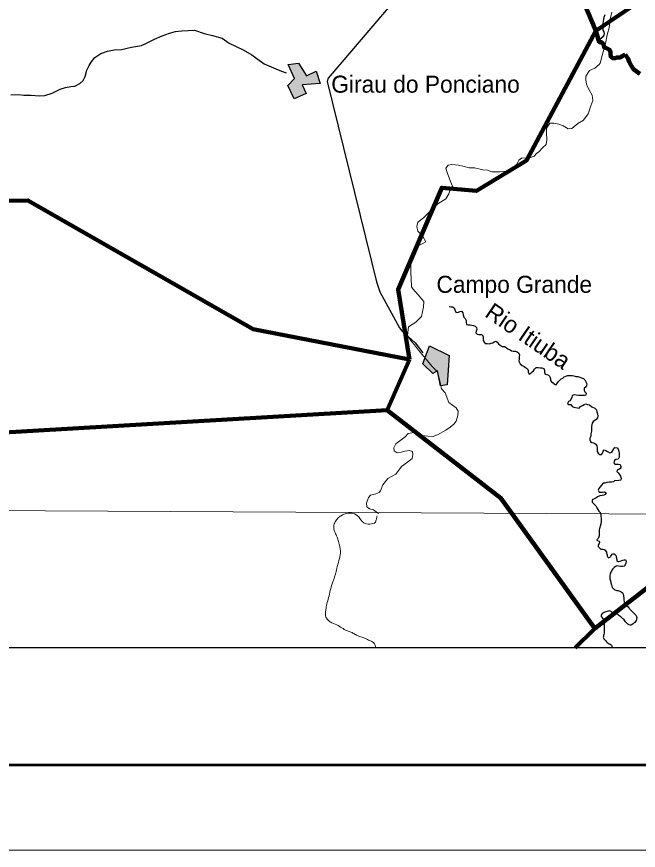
# Model space of a CAD drawing. Extents: x 553962 to 842807, y 8883888 to 9032388.
# Drawn here: x 729831 to 748090, y 8883888 to 8908376 of the extents above; entities that cross this region are included whole.
import ezdxf
from ezdxf.enums import TextEntityAlignment as Align

# ---------------------------------------------------------------- set-up
doc = ezdxf.new("R2010")
doc.units = 0
doc.header["$LTSCALE"] = 200
for name, color, linetype, lineweight in [('1', 7, 'Continuous', 13), ('12', 7, 'Continuous', 25), ('14', 7, 'Continuous', 13), ('21', 7, 'Continuous', 25), ('24', 7, 'Continuous', 25), ('3', 7, 'Continuous', 13), ('9', 7, 'Continuous', 90)]:
    doc.layers.add(name, color=color, linetype=linetype, lineweight=lineweight)
doc.layers.add('41', color=7, linetype='Continuous')
doc.layers.add('49', color=7, linetype='Continuous')

msp = doc.modelspace()

# ---------------------------------------------------------------- hatches: boundary and pattern name
at = {"layer": '21'}
for points in [[(737801.5, 8906970.9), (738106.6, 8907012.5), (738347.6, 8906633.5), (738630.7, 8906778.2), (738745.6, 8906416), (738212.5, 8906368.9), (738331.1, 8906121.9), (737984.3, 8905966.4), (737794.3, 8906356.6), (737990.6, 8906555.2)], [(741953.3, 8898708.5), (742539, 8898421), (742473.5, 8897565.2), (742282.6, 8897532.8), (742195.4, 8897971), (742053.9, 8897898.6), (741759, 8898176.9)]]:
    msp.add_hatch(color=256, dxfattribs=at).paths.add_polyline_path(points)

# ---------------------------------------------------------------- linework, layer by layer
at = {"layer": '1'}
msp.add_lwpolyline([(564751.7, 8894587.5), (664411.9, 8894209.9), (791388.5, 8893536.2)], dxfattribs=at)
at = {"layer": '12'}
for points in [[(746519.8, 8913147), (744583.5, 8912890.8), (744456, 8912865.6), (744221.3, 8912764.1), (744164.9, 8912662.3), (738981.9, 8906574.2), (738945.9, 8906472.4), (740401.6, 8900591.2), (740457, 8900407.7), (740497.3, 8900290.4), (741074.2, 8899240), (741140.1, 8899143.1), (741531, 8898790.9), (741761.4, 8898500.5)], [(732698.6, 8907406), (732912.6, 8907415.8), (733208.3, 8907476.3), (733493.7, 8907526.8), (733646.8, 8907597.8), (733881.6, 8907714.5), (734106.1, 8907810.9), (734320.4, 8907892), (734498.8, 8907937.5), (734677.2, 8907962.7), (734865.7, 8907967.4), (735054.3, 8907977.3), (735334.1, 8907885.1), (735578.4, 8907823.5), (735863.4, 8907741.4), (736076.8, 8907598.4), (736483.7, 8907404.1), (736742.9, 8907255.9), (737103.6, 8906990.3), (737439.3, 8906842), (737612.3, 8906775.4), (737750.2, 8906727.3)], [(729657.5, 8906082), (729896.9, 8906091.7), (730039.5, 8906071.1), (730253.5, 8906065.6), (730497.9, 8906055), (730661, 8906064.9), (730870.1, 8906130.7), (731110, 8906247.4), (731263, 8906293), (731426.1, 8906328.3), (731543.3, 8906338.3), (731686.2, 8906409.4), (731788.5, 8906500.9), (731839.8, 8906623.1), (731891.5, 8906806.3), (731958.2, 8906938.7), (732014.6, 8907040.4), (732122.1, 8907172.7), (732300.8, 8907289.5), (732499.7, 8907365.6), (732698.6, 8907406)]]:
    msp.add_lwpolyline(points, dxfattribs=at)
at = {"layer": '14'}
for points in [[(745102.2, 8904352.2), (745168.7, 8904403), (745276.1, 8904525), (745383.4, 8904616.5), (745404.3, 8904754), (745394.9, 8904962.9), (745395.4, 8905100.4), (745492.7, 8905242.9), (745609.9, 8905247.8), (745752.4, 8905222.1), (745884.7, 8905170.9), (746032.1, 8905078.9), (746139.1, 8905094), (746317.9, 8905236.3), (746481.3, 8905337.9), (746614.5, 8905526.1), (746696.8, 8905755.2), (746753.5, 8905918.1), (746733.6, 8906065.9), (746647.6, 8906229), (746602.1, 8906315.7), (746566.7, 8906392.2), (746546.8, 8906524.7), (746547.2, 8906631.7), (746659.9, 8906799.6), (746807.9, 8906865.5), (746935.6, 8906967.2), (746966.4, 8907012.9), (747033.6, 8907277.7), (747121.3, 8907588.3), (747173.2, 8907837.8), (747230, 8908046.6), (747266.6, 8908301.2), (747313.2, 8908504.9)], [(741412.4, 8901164.9), (741428.6, 8901404.3), (741541.4, 8901602.8), (741720, 8901694.2), (741852.7, 8901760.1), (741756.5, 8901923.3), (741614.4, 8902071.3), (741584.3, 8902208.9), (741610.3, 8902336.2), (741778.9, 8902463.3), (742049.9, 8902742.9), (742198.1, 8902875.1), (742433, 8903027.5), (742520.2, 8903170), (742566.4, 8903287.1), (742633.1, 8903393.9), (742572.5, 8903536.7), (742471.5, 8903801.7), (742436.3, 8903924.1), (742508, 8904010.5), (742615, 8904030.7), (742803.5, 8904015.1), (742976.5, 8903974), (743119, 8903933), (743276.9, 8903932.7), (743526.4, 8903881.3), (743658.8, 8903865.8), (743785.9, 8903814.6), (744035.5, 8903814.1), (744208.8, 8903839.3), (744407.8, 8903920.4), (744525.4, 8904042.5), (744576.8, 8904159.5), (744658.5, 8904215.4), (744892.9, 8904230.3), (745030.6, 8904275.9), (745102.2, 8904352.2)], [(740463, 8893777.9), (740392, 8893831.3), (740315.8, 8893892.6), (740193.7, 8893918.3), (740112.4, 8893979.6), (740107.7, 8894081.4), (740164.3, 8894249.4), (740225.7, 8894315.6), (740378.7, 8894361.1), (740480.7, 8894401.7), (740516.6, 8894447.5), (740588.5, 8894620.5), (740731.8, 8894808.8), (740966.7, 8894940.8), (741130.5, 8895164.6), (741309.3, 8895291.6), (741447.2, 8895398.4), (741468, 8895515.5), (741453.1, 8895602.1), (741371.7, 8895632.8), (741234.1, 8895612.7), (741132.1, 8895587.4), (741009.7, 8895567.3), (740918.2, 8895623.5), (740908.4, 8895710.1), (740969.9, 8895827.1), (741245.8, 8896030.4), (741332.7, 8896127), (741501, 8896162.4), (741587.4, 8896116.4), (741658.7, 8896111.1), (741765.6, 8896075.3), (741908.1, 8896049.6), (742030.3, 8896034.1), (742188.4, 8896089.8), (742438.6, 8896232), (742566.2, 8896313.2), (742668.5, 8896409.8), (742740.1, 8896496.3), (742791.7, 8896659.2), (742802.3, 8896786.6), (742741.6, 8896883.4), (742523.1, 8897046.9), (742417.1, 8897322.1), (742310.6, 8897439.5), (742250.5, 8897714.7), (742190.2, 8897938.9), (742027.8, 8898112.4), (741855.3, 8898316.5), (741733.6, 8898464.5), (741637.2, 8898581.8), (741520.6, 8898734.9), (741424.2, 8898831.8), (741312.8, 8899015.4), (741344.3, 8899265), (741558.7, 8899402.1), (741717.3, 8899569.9), (741784.5, 8899839.8), (741790.2, 8900007.9), (741627.9, 8900201.8), (741470.7, 8900385.4), (741425, 8900441.6), (741415.7, 8900681), (741411.2, 8900849.1), (741412.4, 8901164.9)]]:
    msp.add_lwpolyline(points, dxfattribs=at)
msp.add_spline([(740417.8, 8893718), (740395, 8893617.9), (740366.3, 8893527), (740201.3, 8893471.8), (740024.2, 8893508.9), (739877.2, 8893682.8), (739707.5, 8893786.1), (739358.5, 8893717.2), (739264.2, 8893644.1), (739189.2, 8893539.6), (739143.8, 8893408.5), (739155.2, 8893295.7), (739216.5, 8893150.5), (739263.3, 8893031.3), (739303.8, 8892876.6), (739340.8, 8892619.9), (739297.6, 8892401.9), (739233.3, 8892164.3), (739191.8, 8891997.3), (739163, 8891901.3), (739128.9, 8891800.4), (739054.6, 8891568.2), (739006.8, 8891365.7), (738954.1, 8891168.5), (738917.5, 8890996.2), (738902.9, 8890869.1), (738913.8, 8890741), (738932.9, 8890704.5), (739041.4, 8890598.4), (739232.1, 8890509.7), (739532.1, 8890340.4), (739683, 8890283.8), (739782.9, 8890223.9), (739838, 8890196.4), (740094.7, 8890100.1), (740245.1, 8890028.2), (740325, 8889979.3), (740376.2, 8889839.6), (740376.7, 8889836.8)], degree=3, dxfattribs=at)
at = {"layer": '21'}
for points in [[(737801.5, 8906970.9), (738106.6, 8907012.5), (738347.6, 8906633.5), (738630.7, 8906778.2), (738745.6, 8906416), (738212.5, 8906368.9), (738331.1, 8906121.9), (737984.3, 8905966.4), (737794.3, 8906356.6), (737990.6, 8906555.2)], [(741953.3, 8898708.5), (742539, 8898421), (742473.5, 8897565.2), (742282.6, 8897532.8), (742195.4, 8897971), (742053.9, 8897898.6), (741759, 8898176.9)]]:
    msp.add_lwpolyline(points, close=True, dxfattribs=at)
at = {"layer": '24'}
for points in [[(747110.1, 8908431.2), (747073.9, 8908350), (747068.5, 8908299.1), (747052.8, 8908238.1), (747052.4, 8908177), (747051.8, 8908095.5), (747051.4, 8908034.4), (747051, 8907983.5), (747076.1, 8907932.4), (747091, 8907881.4), (747075.4, 8907830.6), (747029.2, 8907764.6), (746947.3, 8907698.9), (746906.4, 8907668.6), (746941.8, 8907627.7), (747002.8, 8907627.3), (747048.3, 8907591.4), (747078.4, 8907530.1), (747083.1, 8907479.1), (747133.8, 8907458.4), (747194.7, 8907432.6), (747245.3, 8907401.8), (747275.4, 8907335.4), (747274.8, 8907248.8), (747294.7, 8907182.5), (747345.4, 8907156.7), (747406.4, 8907161.4), (747457.4, 8907176.4), (747513.3, 8907176), (747569.3, 8907180.8), (747620.4, 8907211), (747661.3, 8907241.3), (747707.2, 8907261.4)], [(747707.2, 8907261.4), (747727.8, 8907234.4), (747794.5, 8907132.9), (747825.5, 8907051.5), (747877, 8906939.6), (747943.7, 8906833), (748030.5, 8906772.3), (748134.8, 8906696)], [(742537.4, 8899861.4), (742586, 8899849), (742636.8, 8899848.6), (742682.4, 8899822.9), (742702.3, 8899761.6), (742732.4, 8899695.2), (742793.4, 8899689.7), (742844.5, 8899719.9), (742900.5, 8899729.8), (742935.7, 8899678.6), (742945.5, 8899617.4), (742960.3, 8899551.1), (743005.8, 8899510.1), (743035.9, 8899453.8), (743035.5, 8899392.7), (743045.2, 8899331.5), (743096, 8899321), (743146.9, 8899320.7), (743197.7, 8899315.3), (743248.5, 8899304.8), (743294.1, 8899284.1), (743334.5, 8899243.1), (743344.3, 8899187), (743323.6, 8899136.2), (743318.2, 8899085.3), (743358.7, 8899054.4), (743409.4, 8899038.8), (743470.5, 8899038.4), (743516.1, 8899017.8), (743536.1, 8898971.8), (743535.8, 8898920.9), (743535.4, 8898864.8), (743560.5, 8898813.8), (743595.8, 8898777.9), (743646.7, 8898772.4), (743707.7, 8898767), (743763.7, 8898781.9), (743814.7, 8898796.8), (743855.6, 8898827.1), (743906.5, 8898842.1), (743947, 8898811.3), (743982.3, 8898770.3), (744032.9, 8898724.1), (744093.6, 8898683), (744159.7, 8898682.6), (744210.5, 8898661.9), (744261, 8898620.8), (744321.8, 8898584.7), (744367.5, 8898564.1), (744418.2, 8898548.5), (744474.2, 8898548.1), (744530, 8898527.4), (744580.6, 8898491.4), (744595.5, 8898440.3), (744595.1, 8898379.2), (744589.6, 8898318.1), (744584, 8898251.9), (744619.1, 8898180.4), (744679.8, 8898129.1), (744735.6, 8898103.3), (744776.1, 8898072.4), (744831.7, 8898031.3), (744851.8, 8897985.3), (744851.4, 8897929.3), (744881.5, 8897873.1), (744932.6, 8897903.3), (744968.4, 8897938.8), (745009.3, 8897974.2), (745040.2, 8898024.9), (745086.3, 8898070.4), (745147.3, 8898070.1), (745203.2, 8898064.6), (745259.2, 8898064.2), (745315, 8898043.5), (745329.9, 8897992.5), (745329.5, 8897931.3), (745354.5, 8897870.1), (745405.3, 8897869.7), (745456, 8897843.9), (745486.3, 8897803), (745506.2, 8897741.7), (745510.9, 8897690.8), (745541.2, 8897649.8), (745586.8, 8897624.1), (745622.1, 8897583.1), (745677.9, 8897562.4), (745713.9, 8897618.2), (745744.7, 8897663.8), (745785.6, 8897699.2), (745821.5, 8897734.6), (745872.5, 8897759.8), (745913.5, 8897795.2), (745964.5, 8897820.3), (746020.5, 8897835.2), (746076.5, 8897834.9), (746142.6, 8897834.4), (746193.4, 8897829), (746254.3, 8897808.3), (746315.3, 8897807.9), (746371.1, 8897782), (746421.9, 8897766.4)], [(746421.9, 8897766.4), (746477.7, 8897750.8), (746523.2, 8897709.8), (746553.3, 8897648.4), (746573.3, 8897592.3), (746567.8, 8897536.3), (746537, 8897495.7), (746501.2, 8897460.3), (746495.7, 8897409.4), (746520.8, 8897353.2), (746556.1, 8897312.2), (746549.6, 8897261.7), (746504.8, 8897246.3), (746443.7, 8897246.7), (746387.8, 8897247.1), (746336.9, 8897247.4), (746265.8, 8897258.1), (746209.9, 8897263.5), (746148.8, 8897248.6), (746133.1, 8897192.7), (746112.4, 8897141.9), (746091.8, 8897096.2), (746035.7, 8897076.2), (746009.8, 8897015.2), (746050.3, 8896979.3), (746106.2, 8896978.9), (746146.5, 8896927.7), (746197.2, 8896901.9), (746248, 8896891.4), (746298.8, 8896880.9), (746349.7, 8896880.6), (746390.6, 8896921.1), (746451.9, 8896956.3), (746497.9, 8896981.5), (746548.9, 8897006.6), (746599.6, 8896985.9), (746655.5, 8896970.3), (746726.3, 8896918.9), (746812.5, 8896872.5), (746857.9, 8896831.5), (746867.7, 8896770.3), (746892.7, 8896714.1), (746897.4, 8896647.8), (746891.9, 8896596.9), (746856, 8896546.2), (746815.1, 8896510.8), (746764, 8896480.6), (746738.2, 8896434.9), (746722.6, 8896384.1), (746717.2, 8896333.2), (746716.7, 8896261.9), (746711.2, 8896200.8), (746695.4, 8896119.4), (746695, 8896058.2), (746669.1, 8895997.3), (746663.6, 8895941.3), (746688.8, 8895895.3), (746729.2, 8895864.4), (746785.1, 8895853.9), (746845.9, 8895817.9), (746871, 8895771.9), (746880.8, 8895710.7), (746880.3, 8895649.5), (746885.1, 8895598.6), (746915.3, 8895557.6), (746955.7, 8895511.5), (747011.6, 8895511.2), (747037.4, 8895556.8), (747058.1, 8895612.8), (747088.9, 8895653.3), (747134.5, 8895632.6), (747185.2, 8895601.7), (747251.1, 8895565.7), (747312.2, 8895585.7), (747343.1, 8895631.3), (747373.9, 8895676.9), (747404.7, 8895717.5), (747465.7, 8895712), (747495.9, 8895671.1), (747515.9, 8895614.9), (747530.6, 8895538.4), (747530.2, 8895487.5), (747529.9, 8895436.5), (747493.9, 8895380.7), (747432.8, 8895370.9), (747391.9, 8895335.5), (747371.1, 8895274.5), (747401.3, 8895233.6), (747452.2, 8895228.2), (747503, 8895227.8), (747553.9, 8895222.4), (747573.8, 8895166.3), (747578.6, 8895115.3), (747537.7, 8895085), (747481.5, 8895059.9), (747460.9, 8895014.2), (747496.2, 8894978.3), (747541.7, 8894932.2), (747566.7, 8894876), (747586.7, 8894819.8), (747576.1, 8894763.8)], [(747576.1, 8894763.8), (747515, 8894748.9), (747453.9, 8894739.2), (747398, 8894749.7), (747357.1, 8894714.3), (747306.2, 8894704.4), (747234.9, 8894699.8), (747168.8, 8894695.1), (747107.6, 8894675.2), (747056.7, 8894670.4), (747005.5, 8894614.7), (746969.5, 8894569.1), (746928.5, 8894518.4), (746907.8, 8894462.5), (746937.9, 8894411.4), (746988.8, 8894411), (747039.7, 8894410.7), (747095.6, 8894415.4), (747141.2, 8894389.7), (747120.6, 8894344), (747074.7, 8894323.9), (747023.7, 8894314), (746962.6, 8894304.2), (746891.2, 8894274.1), (746840.1, 8894233.7), (746794.2, 8894213.6), (746738, 8894183.4), (746732.5, 8894117.2), (746793.1, 8894055.7), (746838.5, 8894004.5), (746868.6, 8893948.3), (746903.9, 8893897.1), (746934.1, 8893846), (746974.5, 8893805), (746979.5, 8893799.8)]]:
    msp.add_lwpolyline(points, dxfattribs=at)
msp.add_spline([(746979.5, 8893799.8), (746986.5, 8893472.8), (746946.2, 8893341.5), (746940.6, 8893178.3), (746921.6, 8893071.8), (746873.1, 8892996.9), (746953.2, 8892953.1), (746908.6, 8892842.4), (746932.2, 8892790.5), (746966.7, 8892753.5), (747117.8, 8892702), (747151.5, 8892644.6), (747178.3, 8892536.3), (747217.1, 8892478.7), (747258.7, 8892502.7), (747285.1, 8892527.3), (747322.8, 8892587.2), (747384.3, 8892595.2), (747442.4, 8892506.2), (747459.4, 8892408.6), (747468.7, 8892382.7), (747601.9, 8892403.3), (747719.4, 8892409.2), (747672.7, 8892237.3), (747458.7, 8892240.1), (747316.6, 8892112.5), (747261.6, 8891997.1), (747248.6, 8891915.8), (747270.3, 8891807.8), (747301.9, 8891689.2), (747324.6, 8891606.6), (747398.8, 8891542.6), (747519.9, 8891507.5), (747634.7, 8891436.9), (747660.9, 8891308.3), (747729.8, 8891091.3), (747764.6, 8891064.5), (747813.7, 8891011.6), (747877.2, 8890932.7), (748043.5, 8890727.4), (748025.2, 8890641.2), (747934.9, 8890537.3), (747847, 8890499.7), (747718, 8890601.5), (747520.5, 8890787.5), (747410.2, 8890842.6), (747379.7, 8890843.7), (747314.9, 8890886.9), (747203.8, 8890916.5), (747131.6, 8890893.7), (747085.1, 8890874.9), (747079.8, 8890870), (747064.4, 8890865.5), (747033, 8890841.1), (747000.5, 8890786.1), (747052.8, 8890677), (747089.2, 8890553.1), (747088.7, 8890389.7), (747077.9, 8890226.6), (747064.2, 8890125), (747137.8, 8890040.6), (747176.7, 8889988.1), (747236.8, 8889955.3), (747316.1, 8889891.1), (747301, 8889836.8)], degree=3, dxfattribs=at)
at = {"layer": '3'}
msp.add_lwpolyline([(842807.3, 9032387.8), (842807.3, 8883887.8), (553961.7, 8883887.8), (553961.7, 9032387.8)], close=True, dxfattribs=at)
at = {"layer": '3', "lineweight": 53}
msp.add_lwpolyline([(840307.3, 9029887.8), (840307.3, 8886387.8), (560211.7, 8886387.8), (560211.7, 9029887.8)], close=True, dxfattribs=at)
at = {"layer": '3', "lineweight": 25}
msp.add_lwpolyline([(563033.9, 9026438.8), (793061.1, 9026438.8), (793495.6, 8889836.8), (563468.3, 8889836.8)], close=True, dxfattribs=at)
at = {"layer": '9'}
for p, q in [((746844.1, 8907956.8), (741055, 8921600.7)), ((746844.1, 8907956.8), (755858.8, 8914075.8)), ((742318.1, 8903350.9), (743333.5, 8903255.5)), ((742318.1, 8903350.9), (743333.5, 8903255.5)), ((741371.9, 8898310.2), (736775.3, 8899194.4)), ((746801.1, 8890392.2), (746237.5, 8889836.8)), ((746801.1, 8890392.2), (746237.5, 8889836.8))]:
    msp.add_line(p, q, dxfattribs=at)
for points in [[(741371.9, 8898310.2), (736775.3, 8899194.4), (730163.4, 8902976.8), (725291.2, 8902898), (725401.2, 8914588.3), (719613.1, 8922670.1)], [(741371.9, 8898310.2), (741034.6, 8900357.7), (742318.1, 8903350.9), (743333.5, 8903255.5), (744802.2, 8904149.6), (746844.1, 8907956.8)], [(746844.1, 8907956.8), (746941.8, 8907627.7), (747002.8, 8907627.3), (747048.3, 8907591.4), (747078.4, 8907530.1), (747083.1, 8907479.1), (747133.8, 8907458.4), (747194.7, 8907432.6), (747245.3, 8907401.8), (747275.4, 8907335.4), (747274.8, 8907248.8), (747294.7, 8907182.5), (747345.4, 8907156.7), (747406.4, 8907161.4), (747457.4, 8907176.4), (747513.3, 8907176), (747569.3, 8907180.8), (747620.4, 8907211), (747661.3, 8907241.3), (747707.2, 8907261.4)], [(746844.1, 8907956.8), (746941.8, 8907627.7), (747002.8, 8907627.3), (747048.3, 8907591.4), (747078.4, 8907530.1), (747083.1, 8907479.1), (747133.8, 8907458.4), (747194.7, 8907432.6), (747245.3, 8907401.8), (747275.4, 8907335.4), (747274.8, 8907248.8), (747294.7, 8907182.5), (747345.4, 8907156.7), (747406.4, 8907161.4), (747457.4, 8907176.4), (747513.3, 8907176), (747569.3, 8907180.8), (747620.4, 8907211), (747661.3, 8907241.3), (747707.2, 8907261.4)], [(747707.2, 8907261.4), (747727.8, 8907234.4), (747794.5, 8907132.9), (747825.5, 8907051.5), (747877, 8906939.6), (747943.7, 8906833), (748030.5, 8906772.3), (748134.8, 8906696)], [(747707.2, 8907261.4), (747727.8, 8907234.4), (747794.5, 8907132.9), (747825.5, 8907051.5), (747877, 8906939.6), (747943.7, 8906833), (748030.5, 8906772.3), (748134.8, 8906696)], [(746808.9, 8890399.8), (752241.5, 8894614.2), (753009.4, 8895516.7), (754051.4, 8895909.3), (754534, 8896055.4), (755222.3, 8896553.7), (755686.3, 8897459.8), (755895.2, 8898166.4), (755953.2, 8899001.4), (756092.4, 8900844.6)], [(746808.9, 8890399.8), (752241.5, 8894614.2), (753009.4, 8895516.7), (754051.4, 8895909.3), (754534, 8896055.4), (755222.3, 8896553.7), (755686.3, 8897459.8), (755895.2, 8898166.4), (755953.2, 8899001.4), (756092.4, 8900844.6)], [(724638.9, 8891123.6), (729122.2, 8896139.1), (740717.5, 8896813.6), (741371.9, 8898310.2)], [(740717.5, 8896813.6), (744056.4, 8894231.8), (746808.9, 8890399.8), (746801.2, 8890392.2)], [(740717.5, 8896813.6), (744056.4, 8894231.8), (746808.9, 8890399.8), (746801.2, 8890392.2)]]:
    msp.add_lwpolyline(points, dxfattribs=at)

# ---------------------------------------------------------------- texts
at = {"layer": '41'}
for s, p in [('Girau do Ponciano', (739070.3, 8906143.2)), ('Campo Grande', (742160.9, 8900263.3))]:
    msp.add_text(s, height=500, dxfattribs=at).set_placement(p)
at = {"layer": '49'}
msp.add_text('Rio Itiuba', height=500, rotation=325.606, dxfattribs=at).set_placement((744712.7, 8898789.2), align=Align.CENTER)

doc.saveas('drawing.dxf')
